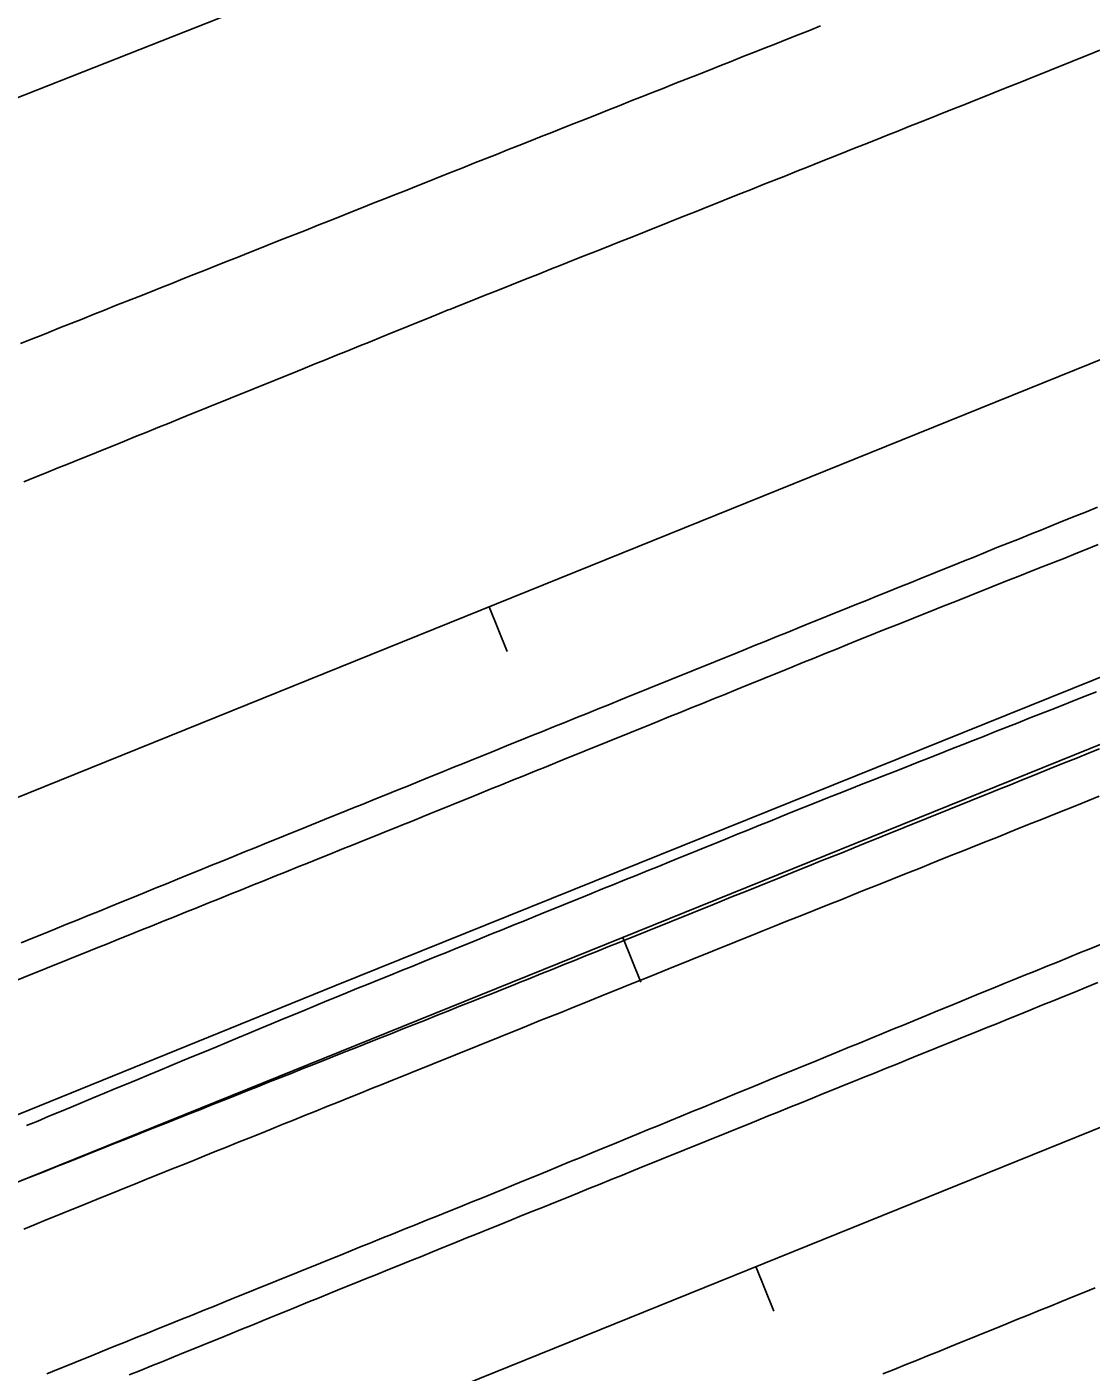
# Model space of a CAD drawing. Extents: x 1901471 to 1963503, y 756461 to 799997.
# Drawn here: x 1930122.3 to 1930210.6, y 773276 to 773387.6 of the extents above; entities that cross this region are included whole.
import ezdxf

# ---------------------------------------------------------------- set-up
doc = ezdxf.new("R2010")
doc.units = 0
for name, color, linetype in [('RD_EX_DR_ErosCtrl', 7, 'Continuous'), ('RD_EX_Fence_Other', 7, 'Continuous'), ('RD_EX_H2O', 7, 'Continuous'), ('RD_EX_Road', 7, 'Continuous'), ('RD_HC_Cl', 7, 'Continuous'), ('RD_HC_Data_Tic', 7, 'Continuous')]:
    doc.layers.add(name, color=color, linetype=linetype)

msp = doc.modelspace()

# ---------------------------------------------------------------- linework, layer by layer
at = {"layer": 'RD_EX_DR_ErosCtrl'}
for points in [[(1930122.25, 773296.43), (1930123.18, 773296.81), (1930124.1, 773297.2), (1930125.02, 773297.58), (1930125.95, 773297.96), (1930126.87, 773298.35), (1930127.79, 773298.73), (1930128.72, 773299.11), (1930129.64, 773299.5), (1930130.56, 773299.88), (1930131.49, 773300.26), (1930132.41, 773300.65), (1930133.33, 773301.03), (1930134.26, 773301.41), (1930135.18, 773301.8), (1930136.1, 773302.18), (1930137.03, 773302.56), (1930137.95, 773302.95), (1930138.87, 773303.33), (1930139.8, 773303.71), (1930140.72, 773304.1), (1930141.64, 773304.48), (1930142.57, 773304.86), (1930143.49, 773305.25), (1930144.41, 773305.63), (1930145.34, 773306.01), (1930146.26, 773306.4), (1930147.18, 773306.78), (1930147.82, 773307.04), (1930148.75, 773307.42), (1930149.67, 773307.8), (1930149.67, 773307.8), (1930150.6, 773308.17), (1930151.53, 773308.55), (1930152.45, 773308.92), (1930153.38, 773309.3), (1930154.31, 773309.67), (1930155.23, 773310.05), (1930156.16, 773310.43), (1930157.09, 773310.8), (1930158.01, 773311.18), (1930158.94, 773311.55), (1930159.86, 773311.93), (1930160.79, 773312.31), (1930161.72, 773312.68), (1930162.64, 773313.06), (1930163.57, 773313.43), (1930164.5, 773313.81), (1930165.42, 773314.19), (1930166.35, 773314.56), (1930167.28, 773314.94), (1930168.2, 773315.31), (1930169.13, 773315.69), (1930170.05, 773316.06), (1930170.98, 773316.44), (1930171.91, 773316.82), (1930172.83, 773317.19), (1930173.76, 773317.57), (1930174.69, 773317.94), (1930175.61, 773318.32), (1930176.54, 773318.7), (1930177.47, 773319.07), (1930178.39, 773319.45), (1930179.32, 773319.82), (1930180.24, 773320.2), (1930181.17, 773320.57), (1930182.1, 773320.95), (1930183.02, 773321.33), (1930183.95, 773321.7), (1930184.88, 773322.08), (1930185.8, 773322.45), (1930186.73, 773322.83), (1930186.86, 773322.88), (1930187.79, 773323.25), (1930188.72, 773323.62), (1930189.65, 773323.98), (1930190.58, 773324.35), (1930191.51, 773324.72), (1930192.44, 773325.08), (1930193.37, 773325.45), (1930194.3, 773325.82), (1930195.23, 773326.18), (1930196.16, 773326.55), (1930197.09, 773326.92), (1930198.02, 773327.28), (1930198.95, 773327.65), (1930199.88, 773328.02), (1930200.81, 773328.38), (1930201.74, 773328.75), (1930202.67, 773329.12), (1930203.6, 773329.49), (1930204.53, 773329.85), (1930205.46, 773330.22), (1930206.39, 773330.59), (1930207.32, 773330.95), (1930208.25, 773331.32), (1930208.25, 773331.32), (1930209.18, 773331.69), (1930210.11, 773332.05), (1930211.04, 773332.42)], [(1930211.25, 773323.75), (1930210.32, 773323.38), (1930209.39, 773323), (1930208.46, 773322.63), (1930207.54, 773322.26), (1930206.61, 773321.89), (1930205.68, 773321.52), (1930204.75, 773321.15), (1930203.82, 773320.78), (1930202.9, 773320.4), (1930201.97, 773320.03), (1930201.04, 773319.66), (1930200.11, 773319.29), (1930199.18, 773318.92), (1930198.25, 773318.55), (1930197.33, 773318.17), (1930196.4, 773317.8), (1930195.47, 773317.43), (1930194.54, 773317.06), (1930193.61, 773316.69), (1930192.69, 773316.32), (1930191.76, 773315.95), (1930190.83, 773315.57), (1930189.9, 773315.2), (1930188.97, 773314.83), (1930188.04, 773314.46), (1930187.12, 773314.09), (1930186.19, 773313.72), (1930185.26, 773313.35), (1930184.33, 773312.97), (1930183.35, 773312.58), (1930182.42, 773312.21), (1930181.49, 773311.83), (1930180.57, 773311.46), (1930179.64, 773311.09), (1930178.71, 773310.71), (1930177.78, 773310.34), (1930176.86, 773309.97), (1930175.93, 773309.59), (1930175, 773309.22), (1930174.07, 773308.84), (1930173.15, 773308.47), (1930172.22, 773308.1), (1930171.29, 773307.72), (1930170.37, 773307.35), (1930169.44, 773306.98), (1930168.51, 773306.6), (1930167.58, 773306.23), (1930166.66, 773305.85), (1930165.73, 773305.48), (1930164.8, 773305.11), (1930163.87, 773304.73), (1930162.95, 773304.36), (1930162.02, 773303.99), (1930161.09, 773303.61), (1930161.09, 773303.61), (1930160.17, 773303.24), (1930159.24, 773302.86), (1930158.31, 773302.49), (1930157.38, 773302.12), (1930156.46, 773301.74), (1930155.53, 773301.37), (1930154.6, 773301), (1930153.67, 773300.62), (1930152.75, 773300.25), (1930151.82, 773299.88), (1930150.89, 773299.5), (1930149.97, 773299.13), (1930149.04, 773298.75), (1930148.11, 773298.38), (1930147.18, 773298.01), (1930146.26, 773297.63), (1930145.33, 773297.26), (1930144.4, 773296.89), (1930143.47, 773296.51), (1930142.55, 773296.14), (1930141.62, 773295.76), (1930140.69, 773295.39), (1930139.77, 773295.02), (1930138.84, 773294.64), (1930137.91, 773294.27), (1930136.98, 773293.9), (1930136.06, 773293.52), (1930135.13, 773293.15), (1930134.2, 773292.78), (1930133.27, 773292.4), (1930132.35, 773292.03), (1930132.22, 773291.98), (1930131.3, 773291.6), (1930130.37, 773291.23), (1930129.44, 773290.85), (1930128.52, 773290.48), (1930127.59, 773290.1), (1930126.66, 773289.72), (1930125.74, 773289.35), (1930124.81, 773288.97), (1930123.88, 773288.6), (1930122.96, 773288.22), (1930122.03, 773287.85)]]:
    msp.add_lwpolyline(points, dxfattribs=at)
at = {"layer": 'RD_EX_Fence_Other'}
msp.add_lwpolyline([(1931133.89, 773707.87), (1931099.83, 773694.13), (1931067.48, 773680.72), (1931027.55, 773663.68), (1930982.76, 773645.81), (1930938.97, 773628.09), (1930893.39, 773609.71), (1930849.11, 773591.39), (1930804.88, 773573.99), (1930760.65, 773556.5), (1930716.24, 773538.84), (1930656.76, 773514.52), (1930612.46, 773496.32), (1930567.72, 773478.03), (1930492.15, 773447.44), (1930419.73, 773418.13), (1930344.93, 773387.63), (1930270.78, 773357.87), (1930212.61, 773334.12), (1930147.85, 773308.03), (1930094.8, 773286.49), (1930062.24, 773274.79), (1930012.63, 773254.25)], dxfattribs=at)
at = {"layer": 'RD_EX_H2O'}
for points in [[(1930572.41, 773540.68), (1930522.03, 773525.15), (1930462.02, 773504.97), (1930402.26, 773486.57), (1930355.78, 773472.91), (1930305.98, 773454.55), (1930259.56, 773435.46), (1930213.73, 773418.61), (1930165.76, 773399.18), (1930113.59, 773378.6), (1930063.73, 773358.76), (1930013.41, 773339.26), (1929966.75, 773319.99), (1929896.46, 773291.19)], [(1930211.3, 773327.7), (1930210.38, 773327.33), (1930209.45, 773326.95), (1930208.52, 773326.58), (1930207.6, 773326.21), (1930206.67, 773325.83), (1930205.74, 773325.46), (1930204.81, 773325.08), (1930203.89, 773324.71), (1930202.96, 773324.34), (1930202.03, 773323.96), (1930201.1, 773323.59), (1930200.18, 773323.22), (1930199.25, 773322.84), (1930198.32, 773322.47), (1930197.4, 773322.09), (1930196.47, 773321.72), (1930195.54, 773321.35), (1930194.61, 773320.97), (1930193.69, 773320.6), (1930192.76, 773320.23), (1930191.83, 773319.85), (1930190.9, 773319.48), (1930189.98, 773319.1), (1930189.05, 773318.73), (1930188.12, 773318.36), (1930187.2, 773317.98), (1930186.27, 773317.61), (1930185.34, 773317.24), (1930184.41, 773316.86), (1930183.49, 773316.49), (1930182.56, 773316.11), (1930181.63, 773315.74), (1930180.7, 773315.37), (1930179.78, 773314.99), (1930178.85, 773314.62), (1930177.92, 773314.25), (1930176.99, 773313.87), (1930176.07, 773313.5), (1930175.14, 773313.12), (1930174.21, 773312.75), (1930173.29, 773312.38), (1930172.36, 773312), (1930171.43, 773311.63), (1930170.5, 773311.26), (1930169.58, 773310.88), (1930168.65, 773310.51), (1930167.72, 773310.13), (1930166.79, 773309.76), (1930165.87, 773309.39), (1930164.94, 773309.01), (1930164.01, 773308.64), (1930163.09, 773308.27), (1930162.78, 773308.14), (1930161.85, 773307.77), (1930161.85, 773307.77), (1930160.92, 773307.4), (1930159.99, 773307.04), (1930159.06, 773306.67), (1930158.13, 773306.3), (1930157.21, 773305.93), (1930156.28, 773305.56), (1930155.35, 773305.19), (1930154.42, 773304.82), (1930153.49, 773304.45), (1930152.56, 773304.08), (1930151.63, 773303.71), (1930150.7, 773303.34), (1930149.77, 773302.97), (1930148.84, 773302.6), (1930147.91, 773302.24), (1930146.99, 773301.87), (1930146.06, 773301.5), (1930145.13, 773301.13), (1930144.2, 773300.76), (1930143.27, 773300.39), (1930142.34, 773300.02), (1930141.41, 773299.65), (1930140.48, 773299.28), (1930139.55, 773298.91), (1930138.62, 773298.54), (1930137.69, 773298.17), (1930136.77, 773297.8), (1930135.84, 773297.43), (1930134.91, 773297.07), (1930133.98, 773296.7), (1930133.05, 773296.33), (1930132.12, 773295.96), (1930131.19, 773295.59), (1930130.26, 773295.22), (1930129.33, 773294.85), (1930128.4, 773294.48), (1930127.47, 773294.11), (1930126.55, 773293.74), (1930125.62, 773293.37), (1930124.69, 773293), (1930123.76, 773292.63), (1930122.83, 773292.27), (1930121.9, 773291.9)]]:
    msp.add_lwpolyline(points, dxfattribs=at)
at = {"layer": 'RD_EX_Road'}
for points in [[(1930121.74, 773361.32), (1930122.67, 773361.69), (1930123.6, 773362.05), (1930124.07, 773362.24), (1930125, 773362.61), (1930125.93, 773362.98), (1930126.86, 773363.35), (1930127.79, 773363.72), (1930128.72, 773364.09), (1930128.72, 773364.09), (1930129.65, 773364.46), (1930130.58, 773364.83), (1930131.51, 773365.2), (1930132.44, 773365.56), (1930133.37, 773365.93), (1930134.3, 773366.3), (1930135.22, 773366.67), (1930136.15, 773367.04), (1930137.08, 773367.41), (1930138.01, 773367.78), (1930138.94, 773368.15), (1930139.87, 773368.52), (1930140.8, 773368.89), (1930141.73, 773369.26), (1930142.66, 773369.63), (1930143.59, 773369.99), (1930144.52, 773370.36), (1930145.45, 773370.73), (1930146.38, 773371.1), (1930147.3, 773371.47), (1930148.23, 773371.84), (1930149.16, 773372.21), (1930150.09, 773372.58), (1930151.02, 773372.95), (1930151.95, 773373.32), (1930152.88, 773373.69), (1930153.81, 773374.05), (1930154.74, 773374.42), (1930155.67, 773374.79), (1930156.6, 773375.16), (1930157.53, 773375.53), (1930158.45, 773375.9), (1930159.38, 773376.27), (1930160.31, 773376.64), (1930161.24, 773377.01), (1930162.17, 773377.38), (1930163.1, 773377.75), (1930164.03, 773378.11), (1930164.96, 773378.48), (1930165.84, 773378.83), (1930166.77, 773379.2), (1930167.7, 773379.57), (1930168.63, 773379.94), (1930169.56, 773380.3), (1930170.49, 773380.67), (1930171.42, 773381.04), (1930172.35, 773381.41), (1930173.27, 773381.77), (1930174.2, 773382.14), (1930175.13, 773382.51), (1930176.06, 773382.88), (1930176.99, 773383.25), (1930177.92, 773383.61), (1930178.85, 773383.98), (1930179.78, 773384.35), (1930180.71, 773384.72), (1930181.64, 773385.09), (1930182.57, 773385.45), (1930183.5, 773385.82), (1930184.43, 773386.19), (1930185.36, 773386.56), (1930186.29, 773386.93), (1930187.22, 773387.29), (1930188.15, 773387.66)], [(1930122.03, 773349.84), (1930122.96, 773350.22), (1930123.89, 773350.59), (1930124.81, 773350.97), (1930125.74, 773351.34), (1930126.67, 773351.72), (1930127.59, 773352.09), (1930128.52, 773352.47), (1930129.45, 773352.84), (1930130.37, 773353.22), (1930131.3, 773353.59), (1930132.23, 773353.97), (1930133.16, 773354.34), (1930134.08, 773354.72), (1930135.01, 773355.09), (1930135.94, 773355.47), (1930136.86, 773355.84), (1930137.79, 773356.22), (1930138.72, 773356.59), (1930139.64, 773356.97), (1930140.57, 773357.34), (1930141.5, 773357.72), (1930142.42, 773358.09), (1930143.35, 773358.47), (1930144.28, 773358.84), (1930145.2, 773359.22), (1930146.13, 773359.59), (1930147.06, 773359.97), (1930147.98, 773360.34), (1930148.91, 773360.72), (1930149.84, 773361.09), (1930150.76, 773361.47), (1930151.69, 773361.84), (1930152.62, 773362.22), (1930153.54, 773362.59), (1930154.47, 773362.97), (1930155.4, 773363.34), (1930156.32, 773363.72), (1930157.25, 773364.1), (1930157.39, 773364.15), (1930158.31, 773364.52), (1930159.24, 773364.89), (1930160.17, 773365.26), (1930161.1, 773365.63), (1930162.03, 773366), (1930162.96, 773366.37), (1930163.89, 773366.74), (1930164.82, 773367.11), (1930165.74, 773367.48), (1930166.67, 773367.85), (1930167.6, 773368.22), (1930168.53, 773368.59), (1930169.46, 773368.96), (1930170.39, 773369.32), (1930171.32, 773369.69), (1930172.25, 773370.06), (1930173.18, 773370.43), (1930174.1, 773370.8), (1930175.03, 773371.17), (1930175.96, 773371.54), (1930176.89, 773371.91), (1930177.82, 773372.28), (1930178.75, 773372.65), (1930179.68, 773373.02), (1930180.61, 773373.39), (1930181.53, 773373.76), (1930182.46, 773374.13), (1930183.39, 773374.5), (1930184.32, 773374.87), (1930185.25, 773375.24), (1930186.18, 773375.61), (1930187.11, 773375.98), (1930188.04, 773376.35), (1930188.97, 773376.72), (1930189.89, 773377.09), (1930190.82, 773377.46), (1930191.75, 773377.83), (1930192.68, 773378.2), (1930193.61, 773378.57), (1930194.54, 773378.94), (1930195.47, 773379.31), (1930196.4, 773379.68), (1930197.33, 773380.05), (1930198.25, 773380.42), (1930199.18, 773380.79), (1930200.11, 773381.16), (1930201.04, 773381.53), (1930201.97, 773381.9), (1930202.9, 773382.27), (1930203.83, 773382.64), (1930204.82, 773383.04), (1930205.75, 773383.41), (1930206.67, 773383.78), (1930207.6, 773384.15), (1930208.53, 773384.53), (1930209.46, 773384.9), (1930210.38, 773385.27), (1930211.31, 773385.65)], [(1930121.82, 773311.6), (1930122.74, 773311.98), (1930123.67, 773312.35), (1930124.6, 773312.73), (1930125.52, 773313.11), (1930126.45, 773313.48), (1930127.37, 773313.86), (1930128.3, 773314.23), (1930129.23, 773314.61), (1930130.15, 773314.99), (1930131.08, 773315.36), (1930132.01, 773315.74), (1930132.93, 773316.12), (1930133.86, 773316.49), (1930134.78, 773316.87), (1930135.71, 773317.25), (1930136.64, 773317.62), (1930137.56, 773318), (1930138.49, 773318.37), (1930139.42, 773318.75), (1930140.34, 773319.13), (1930141.27, 773319.5), (1930142.2, 773319.88), (1930143.12, 773320.26), (1930144.05, 773320.63), (1930144.97, 773321.01), (1930145.9, 773321.39), (1930146.52, 773321.64), (1930147.45, 773322.01), (1930148.37, 773322.39), (1930149.3, 773322.76), (1930150.23, 773323.13), (1930151.16, 773323.51), (1930152.08, 773323.88), (1930153.01, 773324.26), (1930153.94, 773324.63), (1930154.86, 773325.01), (1930155.79, 773325.38), (1930156.72, 773325.76), (1930157.64, 773326.13), (1930158.57, 773326.51), (1930159.5, 773326.88), (1930160.42, 773327.26), (1930161.35, 773327.63), (1930162.28, 773328.01), (1930163.2, 773328.38), (1930164.13, 773328.76), (1930165.06, 773329.13), (1930165.99, 773329.51), (1930166.91, 773329.88), (1930167.84, 773330.26), (1930168.77, 773330.63), (1930169.69, 773331.01), (1930170.62, 773331.38), (1930171.55, 773331.76), (1930172.47, 773332.13), (1930173.4, 773332.5), (1930174.33, 773332.88), (1930175.25, 773333.25), (1930176.18, 773333.63), (1930177.11, 773334), (1930178.03, 773334.38), (1930178.96, 773334.75), (1930179.89, 773335.13), (1930180.82, 773335.5), (1930181.74, 773335.88), (1930182.67, 773336.25), (1930183.6, 773336.63), (1930184.52, 773337), (1930185.45, 773337.38), (1930186.38, 773337.75), (1930187.3, 773338.13), (1930188.23, 773338.5), (1930189.16, 773338.88), (1930190.08, 773339.25), (1930191.01, 773339.63), (1930191.94, 773340), (1930192.86, 773340.38), (1930193.79, 773340.75), (1930194.72, 773341.13), (1930195.65, 773341.5), (1930196.57, 773341.87), (1930197.22, 773342.13), (1930198.14, 773342.51), (1930199.07, 773342.88), (1930200, 773343.25), (1930200.93, 773343.63), (1930201.85, 773344), (1930202.78, 773344.38), (1930203.71, 773344.75), (1930204.64, 773345.12), (1930205.56, 773345.5), (1930206.49, 773345.87), (1930207.42, 773346.24), (1930208.35, 773346.62), (1930209.27, 773346.99), (1930210.2, 773347.36), (1930211.13, 773347.74)], [(1930121.53, 773308.53), (1930122.46, 773308.9), (1930123.39, 773309.28), (1930124.32, 773309.65), (1930125.24, 773310.02), (1930126.17, 773310.4), (1930127.1, 773310.77), (1930128.03, 773311.14), (1930128.96, 773311.52), (1930129.88, 773311.89), (1930130.81, 773312.26), (1930131.74, 773312.64), (1930132.67, 773313.01), (1930133.59, 773313.38), (1930134.52, 773313.76), (1930135.45, 773314.13), (1930136.38, 773314.5), (1930137.3, 773314.88), (1930138.23, 773315.25), (1930139.16, 773315.62), (1930140.09, 773316), (1930141.01, 773316.37), (1930141.94, 773316.74), (1930142.87, 773317.12), (1930143.8, 773317.49), (1930144.72, 773317.86), (1930145.65, 773318.24), (1930146.58, 773318.61), (1930147.51, 773318.98), (1930148.43, 773319.36), (1930149.36, 773319.73), (1930150.29, 773320.1), (1930151.22, 773320.48), (1930152.14, 773320.85), (1930153.07, 773321.22), (1930153.32, 773321.32), (1930154.25, 773321.7), (1930155.17, 773322.07), (1930156.1, 773322.45), (1930157.02, 773322.83), (1930157.95, 773323.2), (1930158.88, 773323.58), (1930159.8, 773323.95), (1930160.73, 773324.33), (1930161.66, 773324.7), (1930162.58, 773325.08), (1930163.51, 773325.45), (1930164.44, 773325.83), (1930165.36, 773326.2), (1930166.29, 773326.58), (1930167.22, 773326.96), (1930168.14, 773327.33), (1930169.07, 773327.71), (1930170, 773328.08), (1930170.92, 773328.46), (1930171.85, 773328.83), (1930172.78, 773329.21), (1930173.7, 773329.58), (1930174.63, 773329.96), (1930175.56, 773330.33), (1930176.48, 773330.71), (1930177.41, 773331.09), (1930178.34, 773331.46), (1930179.26, 773331.84), (1930180.19, 773332.21), (1930181.12, 773332.59), (1930182.04, 773332.96), (1930182.97, 773333.34), (1930183.9, 773333.71), (1930184.82, 773334.09), (1930185.75, 773334.46), (1930186.68, 773334.84), (1930187.6, 773335.22), (1930188.53, 773335.59), (1930189.46, 773335.97), (1930190.38, 773336.34), (1930191.31, 773336.72), (1930192.24, 773337.09), (1930193.16, 773337.47), (1930193.53, 773337.61), (1930194.46, 773337.98), (1930195.39, 773338.35), (1930196.32, 773338.72), (1930197.25, 773339.09), (1930198.18, 773339.46), (1930199.11, 773339.83), (1930200.04, 773340.2), (1930200.96, 773340.57), (1930201.89, 773340.94), (1930202.82, 773341.31), (1930203.75, 773341.68), (1930204.68, 773342.05), (1930205.61, 773342.42), (1930206.54, 773342.78), (1930207.47, 773343.15), (1930208.4, 773343.52), (1930209.33, 773343.89), (1930210.25, 773344.26), (1930211.18, 773344.63)], [(1930123.94, 773275.84), (1930124.87, 773276.22), (1930125.79, 773276.59), (1930126.72, 773276.97), (1930127.65, 773277.34), (1930128.57, 773277.72), (1930129.5, 773278.09), (1930130.43, 773278.47), (1930131.35, 773278.84), (1930132.28, 773279.22), (1930133.21, 773279.59), (1930134.13, 773279.96), (1930135.06, 773280.34), (1930135.99, 773280.71), (1930136.92, 773281.09), (1930137.84, 773281.46), (1930138.77, 773281.84), (1930139.7, 773282.21), (1930140.62, 773282.59), (1930141.55, 773282.96), (1930142.48, 773283.33), (1930143.4, 773283.71), (1930144.33, 773284.08), (1930145.26, 773284.46), (1930146.18, 773284.83), (1930147.11, 773285.21), (1930148.04, 773285.58), (1930148.97, 773285.96), (1930149.89, 773286.33), (1930150.82, 773286.71), (1930151.75, 773287.08), (1930152.67, 773287.45), (1930153.6, 773287.83), (1930154.53, 773288.2), (1930155.45, 773288.58), (1930156.38, 773288.95), (1930157.31, 773289.33), (1930158.24, 773289.7), (1930159.16, 773290.08), (1930160.09, 773290.45), (1930161.02, 773290.83), (1930161.77, 773291.13), (1930162.69, 773291.51), (1930163.62, 773291.89), (1930164.54, 773292.27), (1930165.47, 773292.65), (1930166.39, 773293.03), (1930167.32, 773293.41), (1930168.24, 773293.79), (1930169.17, 773294.17), (1930170.09, 773294.55), (1930171.02, 773294.93), (1930171.94, 773295.31), (1930172.87, 773295.69), (1930173.79, 773296.07), (1930174.72, 773296.45), (1930175.64, 773296.83), (1930176.57, 773297.21), (1930177.49, 773297.59), (1930178.42, 773297.97), (1930179.34, 773298.35), (1930180.27, 773298.73), (1930181.19, 773299.11), (1930182.12, 773299.49), (1930183.04, 773299.87), (1930183.97, 773300.25), (1930184.89, 773300.63), (1930185.82, 773301), (1930186.74, 773301.38), (1930187.67, 773301.76), (1930188.59, 773302.14), (1930189.52, 773302.52), (1930190.44, 773302.9), (1930191.37, 773303.28), (1930192.29, 773303.66), (1930193.22, 773304.04), (1930194.14, 773304.42), (1930195.07, 773304.8), (1930195.99, 773305.18), (1930196.92, 773305.56), (1930197.84, 773305.94), (1930198.77, 773306.32), (1930199.69, 773306.7), (1930200.62, 773307.08), (1930201.54, 773307.46), (1930202.47, 773307.84), (1930203.39, 773308.22), (1930204.08, 773308.5), (1930205.01, 773308.87), (1930205.94, 773309.25), (1930206.86, 773309.62), (1930207.79, 773310), (1930208.72, 773310.37), (1930209.64, 773310.75), (1930210.57, 773311.12), (1930211.5, 773311.5)], [(1930130.78, 773275.74), (1930131.71, 773276.11), (1930132.63, 773276.49), (1930133.56, 773276.87), (1930134.49, 773277.24), (1930135.41, 773277.62), (1930136.34, 773278), (1930137.26, 773278.37), (1930138.19, 773278.75), (1930139.12, 773279.13), (1930140.04, 773279.51), (1930140.97, 773279.88), (1930141.9, 773280.26), (1930142.82, 773280.64), (1930143.75, 773281.01), (1930144.67, 773281.39), (1930145.6, 773281.77), (1930146.53, 773282.14), (1930147.45, 773282.52), (1930147.6, 773282.58), (1930148.53, 773282.96), (1930149.45, 773283.33), (1930150.38, 773283.71), (1930151.31, 773284.08), (1930152.23, 773284.46), (1930153.16, 773284.83), (1930154.09, 773285.21), (1930155.02, 773285.58), (1930155.94, 773285.96), (1930156.87, 773286.33), (1930157.8, 773286.71), (1930158.72, 773287.08), (1930159.65, 773287.46), (1930160.58, 773287.83), (1930161.5, 773288.21), (1930162.43, 773288.58), (1930163.36, 773288.96), (1930164.28, 773289.33), (1930165.21, 773289.7), (1930166.14, 773290.08), (1930167.06, 773290.45), (1930167.99, 773290.83), (1930168.92, 773291.2), (1930169.85, 773291.58), (1930170.77, 773291.95), (1930171.7, 773292.33), (1930172.63, 773292.7), (1930173.55, 773293.08), (1930174.48, 773293.45), (1930175.41, 773293.83), (1930176.33, 773294.2), (1930177.26, 773294.58), (1930178.19, 773294.95), (1930179.11, 773295.33), (1930180.04, 773295.7), (1930180.97, 773296.08), (1930181.89, 773296.45), (1930182.82, 773296.83), (1930183.75, 773297.2), (1930184.67, 773297.58), (1930185.6, 773297.95), (1930186.53, 773298.33), (1930187.46, 773298.7), (1930188.38, 773299.08), (1930189.31, 773299.45), (1930190.24, 773299.83), (1930191.16, 773300.2), (1930191.68, 773300.42), (1930192.61, 773300.79), (1930193.54, 773301.17), (1930194.46, 773301.54), (1930195.39, 773301.91), (1930196.32, 773302.29), (1930197.24, 773302.66), (1930198.17, 773303.04), (1930199.1, 773303.41), (1930200.03, 773303.79), (1930200.95, 773304.16), (1930201.88, 773304.54), (1930202.81, 773304.91), (1930203.73, 773305.29), (1930204.66, 773305.66), (1930205.59, 773306.04), (1930206.51, 773306.41), (1930207.44, 773306.79), (1930208.37, 773307.16), (1930209.29, 773307.54), (1930210.22, 773307.91), (1930211.15, 773308.29)], [(1930210.92, 773282.96), (1930209.99, 773282.58), (1930209.07, 773282.21), (1930208.14, 773281.83), (1930207.21, 773281.46), (1930206.29, 773281.08), (1930205.36, 773280.71), (1930204.43, 773280.33), (1930203.51, 773279.96), (1930202.58, 773279.58), (1930201.65, 773279.21), (1930200.73, 773278.83), (1930199.8, 773278.45), (1930198.87, 773278.08), (1930197.95, 773277.7), (1930197.02, 773277.33), (1930196.09, 773276.95), (1930195.17, 773276.58), (1930194.24, 773276.2), (1930193.31, 773275.83)]]:
    msp.add_lwpolyline(points, dxfattribs=at)
at = {"layer": 'RD_HC_Cl'}
for p, q in [((1938541.05, 776727.63), (1929630.2, 773125.03)), ((1938552.08, 776700.34), (1929639.84, 773096.99)), ((1938563.17, 776672.89), (1929646.86, 773068.07))]:
    msp.add_line(p, q, dxfattribs=at)
at = {"layer": 'RD_HC_Data_Tic'}
for p, q in [((1930160.64, 773339.48), (1930162.14, 773335.77)), ((1930171.73, 773312.04), (1930173.23, 773308.33)), ((1930182.77, 773284.74), (1930184.27, 773281.03))]:
    msp.add_line(p, q, dxfattribs=at)

doc.saveas('drawing.dxf')
